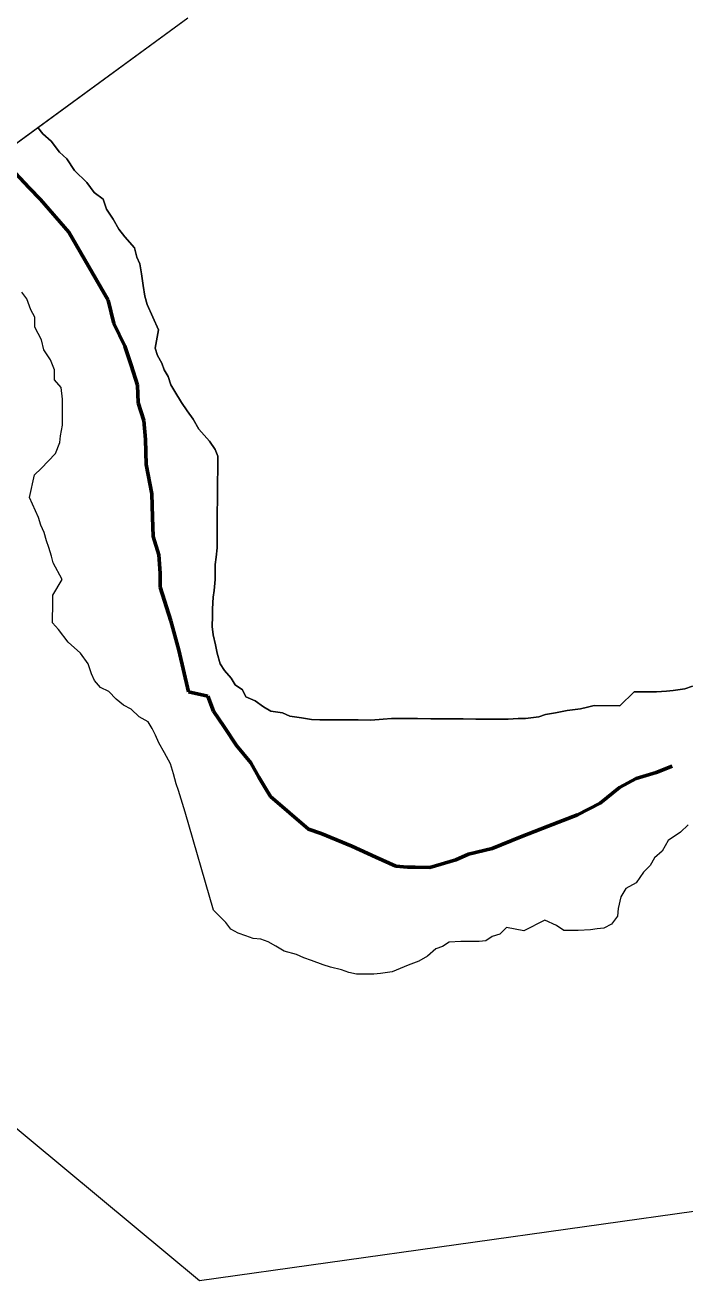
# Model space of a CAD drawing. Extents: x 553962 to 842807, y 8883888 to 9032388.
# Drawn here: x 804603.7 to 804801.8, y 9014532 to 9014908.8 of the extents above; entities that cross this region are included whole.
import ezdxf

# ---------------------------------------------------------------- set-up
doc = ezdxf.new("R2010")
doc.units = 0
doc.header["$LTSCALE"] = 200
doc.linetypes.add('LONG_DASH_SHORT_DASH', pattern=[9.9, 6, -1.2, 1.5, -1.2])
doc.layers.add('1', color=7, linetype='Continuous', lineweight=13)

msp = doc.modelspace()

# ---------------------------------------------------------------- linework, layer by layer
at = {"layer": '1'}
msp.add_line((804533.1, 9014823.8), (804652.6, 9014911), dxfattribs=at)
msp.add_line((804533.1, 9014823.8), (804652.6, 9014911), dxfattribs=at)
for points in [[(805531, 9014654.6), (804656.1, 9014532), (803479.2, 9015509.3), (802603.2, 9015624.2), (801222.1, 9016866), (800600.9, 9016813.5), (800076, 9017128.6), (799586.1, 9016682.2), (799446.1, 9016839.8), (799239.9, 9016805.7), (799493.9, 9017205.2), (799626.2, 9018219.6), (800434.5, 9018637.8), (800970.4, 9019689.3), (802445.9, 9020169.8), (804093.6, 9022119.5), (804177.1, 9022982.9)], [(804648.7, 9014798.9), (804647.5, 9014800.9), (804646.7, 9014803.4), (804645.5, 9014805.4), (804644.8, 9014807.4), (804643.5, 9014809.7), (804642.8, 9014811.9), (804643.8, 9014817.4), (804640.4, 9014825), (804639.7, 9014827.5), (804639.2, 9014830.7), (804638.7, 9014834.2), (804638.2, 9014837.2), (804637.3, 9014839.2), (804636.5, 9014842), (804633.6, 9014845.3), (804631.8, 9014847.6), (804630.1, 9014850.6), (804628.1, 9014853.6), (804627.1, 9014856.6), (804624.4, 9014858.6), (804622.2, 9014861.6), (804618.5, 9014865.2), (804616.2, 9014868.7), (804614, 9014870.7), (804611.5, 9014874), (804609, 9014876.2), (804607.5, 9014878.1), (804652.6, 9014911)], [(804577.2, 9014856), (804607.5, 9014878.1)], [(804577.2, 9014856), (804607.5, 9014878.1)], [(804607.5, 9014878.1), (804609, 9014876.2), (804611.5, 9014874), (804614, 9014870.7), (804616.2, 9014868.7), (804618.5, 9014865.2), (804622.2, 9014861.6), (804624.4, 9014858.6), (804627.1, 9014856.6), (804628.1, 9014853.6), (804630.1, 9014850.6), (804631.8, 9014847.6), (804633.6, 9014845.3), (804636.5, 9014842), (804637.3, 9014839.2), (804638.2, 9014837.2), (804638.7, 9014834.2), (804639.2, 9014830.7), (804639.7, 9014827.5), (804640.4, 9014825), (804643.8, 9014817.4), (804642.8, 9014811.9), (804643.5, 9014809.7), (804644.8, 9014807.4), (804645.5, 9014805.4), (804646.7, 9014803.4), (804647.5, 9014800.9), (804648.7, 9014798.9)], [(804607.5, 9014878.1), (804609, 9014876.2), (804611.5, 9014874), (804614, 9014870.7), (804616.2, 9014868.7), (804618.5, 9014865.2), (804622.2, 9014861.6), (804624.4, 9014858.6), (804627.1, 9014856.6), (804628.1, 9014853.6), (804630.1, 9014850.6), (804631.8, 9014847.6), (804633.6, 9014845.3), (804636.5, 9014842), (804637.3, 9014839.2), (804638.2, 9014837.2), (804638.7, 9014834.2), (804639.2, 9014830.7), (804639.7, 9014827.5), (804640.4, 9014825), (804643.8, 9014817.4), (804642.8, 9014811.9), (804643.5, 9014809.7), (804644.8, 9014807.4), (804645.5, 9014805.4), (804646.7, 9014803.4), (804647.5, 9014800.9), (804648.7, 9014798.9)], [(804608.5, 9014775.8), (804612.8, 9014780.3), (804614.1, 9014783.6), (804614.3, 9014785.6), (804614.9, 9014788.8), (804614.9, 9014791.6), (804614.9, 9014793.8), (804614.9, 9014796.6), (804614.5, 9014800.1), (804612.5, 9014802.4), (804612.5, 9014805.4), (804611.3, 9014808.4), (804609.3, 9014811.4), (804608.6, 9014814.4), (804606.6, 9014818.2), (804606.6, 9014821.2), (804605.4, 9014823.4), (804604.2, 9014826.7), (804602.7, 9014828.7)], [(804608.5, 9014775.8), (804612.8, 9014780.3), (804614.1, 9014783.6), (804614.3, 9014785.6), (804614.9, 9014788.8), (804614.9, 9014791.6), (804614.9, 9014793.8), (804614.9, 9014796.6), (804614.5, 9014800.1), (804612.5, 9014802.4), (804612.5, 9014805.4), (804611.3, 9014808.4), (804609.3, 9014811.4), (804608.6, 9014814.4), (804606.6, 9014818.2), (804606.6, 9014821.2), (804605.4, 9014823.4), (804604.2, 9014826.7), (804602.7, 9014828.7)], [(804648.7, 9014798.9), (804650.7, 9014795.6), (804652.4, 9014793.1), (804654.2, 9014790.6), (804655.9, 9014787.6), (804659.1, 9014784), (804660.8, 9014781.5), (804661.6, 9014779.5), (804661.6, 9014776.2), (804661.5, 9014771), (804661.5, 9014768), (804661.5, 9014766), (804661.4, 9014763), (804661.4, 9014760.2), (804661.4, 9014757.2), (804661.4, 9014755.2), (804661.4, 9014752), (804661.1, 9014749.2), (804660.8, 9014747), (804660.8, 9014744.7), (804660.8, 9014742.5), (804660.5, 9014739.2), (804660.2, 9014737.2), (804660, 9014733.7), (804660, 9014731.5), (804659.9, 9014728.4), (804660.2, 9014725.9), (804660.9, 9014722.9), (804661.4, 9014720.4), (804662.3, 9014717.2), (804663.6, 9014715.2), (804665.6, 9014712.9), (804666.8, 9014710.9), (804669, 9014709.4), (804670, 9014707.3), (804672.8, 9014706.1), (804675.3, 9014704.3), (804677.5, 9014703), (804681, 9014702.5), (804683.2, 9014701.5), (804686.7, 9014701), (804689.7, 9014700.5), (804692.2, 9014700.4), (804694.2, 9014700.4), (804697.7, 9014700.4), (804699.7, 9014700.4), (804703.7, 9014700.4), (804707.5, 9014700.3), (804711.2, 9014700.6), (804713.7, 9014700.8), (804718.8, 9014700.8), (804721.5, 9014700.8), (804725.5, 9014700.7), (804729, 9014700.7), (804732.2, 9014700.7), (804735.2, 9014700.7), (804739, 9014700.6), (804741, 9014700.6), (804744.8, 9014700.6), (804748.8, 9014700.6), (804751.8, 9014700.8), (804754, 9014700.8), (804758, 9014701.3), (804760, 9014702), (804763, 9014702.5), (804766.5, 9014703.2), (804770.5, 9014703.7), (804772.6, 9014704.2), (804774.6, 9014704.7), (804782.3, 9014704.6), (804786.6, 9014708.8), (804788.8, 9014708.8), (804791.1, 9014708.8), (804793.3, 9014708.8), (804796.3, 9014709), (804798.3, 9014709.2), (804801.8, 9014709.7), (804804.1, 9014710.5)], [(804648.7, 9014798.9), (804650.7, 9014795.6), (804652.4, 9014793.1), (804654.2, 9014790.6), (804655.9, 9014787.6), (804659.1, 9014784), (804660.8, 9014781.5), (804661.6, 9014779.5), (804661.6, 9014776.2), (804661.5, 9014771), (804661.5, 9014768), (804661.5, 9014766), (804661.4, 9014763), (804661.4, 9014760.2), (804661.4, 9014757.2), (804661.4, 9014755.2), (804661.4, 9014752), (804661.1, 9014749.2), (804660.8, 9014747), (804660.8, 9014744.7), (804660.8, 9014742.5), (804660.5, 9014739.2), (804660.2, 9014737.2), (804660, 9014733.7), (804660, 9014731.5), (804659.9, 9014728.4), (804660.2, 9014725.9), (804660.9, 9014722.9), (804661.4, 9014720.4), (804662.3, 9014717.2), (804663.6, 9014715.2), (804665.6, 9014712.9), (804666.8, 9014710.9), (804669, 9014709.4), (804670, 9014707.3), (804672.8, 9014706.1), (804675.3, 9014704.3), (804677.5, 9014703), (804681, 9014702.5), (804683.2, 9014701.5), (804686.7, 9014701), (804689.7, 9014700.5), (804692.2, 9014700.4), (804694.2, 9014700.4), (804697.7, 9014700.4), (804699.7, 9014700.4), (804703.7, 9014700.4), (804707.5, 9014700.3), (804711.2, 9014700.6), (804713.7, 9014700.8), (804718.8, 9014700.8), (804721.5, 9014700.8), (804725.5, 9014700.7), (804729, 9014700.7), (804732.2, 9014700.7), (804735.2, 9014700.7), (804739, 9014700.6), (804741, 9014700.6), (804744.8, 9014700.6), (804748.8, 9014700.6), (804751.8, 9014700.8), (804754, 9014700.8), (804758, 9014701.3), (804760, 9014702), (804763, 9014702.5), (804766.5, 9014703.2), (804770.5, 9014703.7), (804772.6, 9014704.2), (804774.6, 9014704.7), (804782.3, 9014704.6), (804786.6, 9014708.8), (804788.8, 9014708.8), (804791.1, 9014708.8), (804793.3, 9014708.8), (804796.3, 9014709), (804798.3, 9014709.2), (804801.8, 9014709.7), (804804.1, 9014710.5)], [(804804.1, 9014710.5), (804801.8, 9014709.7), (804798.3, 9014709.2), (804796.3, 9014709), (804793.3, 9014708.8), (804791.1, 9014708.8), (804788.8, 9014708.8), (804786.6, 9014708.8), (804782.3, 9014704.6), (804774.6, 9014704.7), (804772.6, 9014704.2), (804770.5, 9014703.7), (804766.5, 9014703.2), (804763, 9014702.5), (804760, 9014702), (804758, 9014701.3), (804754, 9014700.8), (804751.8, 9014700.8), (804748.8, 9014700.6), (804744.8, 9014700.6), (804741, 9014700.6), (804739, 9014700.6), (804735.2, 9014700.7), (804732.2, 9014700.7), (804729, 9014700.7), (804725.5, 9014700.7), (804721.5, 9014700.8), (804718.8, 9014700.8), (804713.7, 9014700.8), (804711.2, 9014700.6), (804707.5, 9014700.3), (804703.7, 9014700.4), (804699.7, 9014700.4), (804697.7, 9014700.4), (804694.2, 9014700.4), (804692.2, 9014700.4), (804689.7, 9014700.5), (804686.7, 9014701), (804683.2, 9014701.5), (804681, 9014702.5), (804677.5, 9014703), (804675.3, 9014704.3), (804672.8, 9014706.1), (804670, 9014707.3), (804669, 9014709.4), (804666.8, 9014710.9), (804665.6, 9014712.9), (804663.6, 9014715.2), (804662.3, 9014717.2), (804661.4, 9014720.4), (804660.9, 9014722.9), (804660.2, 9014725.9), (804659.9, 9014728.4), (804660, 9014731.5), (804660, 9014733.7), (804660.2, 9014737.2), (804660.5, 9014739.2), (804660.8, 9014742.5), (804660.8, 9014744.7), (804660.8, 9014747), (804661.1, 9014749.2), (804661.4, 9014752), (804661.4, 9014755.2), (804661.4, 9014757.2), (804661.4, 9014760.2), (804661.4, 9014763), (804661.5, 9014766), (804661.5, 9014768), (804661.5, 9014771), (804661.6, 9014776.2), (804661.6, 9014779.5), (804660.8, 9014781.5), (804659.1, 9014784), (804655.9, 9014787.6), (804654.2, 9014790.6), (804652.4, 9014793.1), (804650.7, 9014795.6), (804648.7, 9014798.9)], [(804672.2, 9014634.7), (804670, 9014635.5), (804667.7, 9014636.3), (804665.5, 9014637.5), (804664, 9014639.5), (804660.3, 9014643.3), (804651.8, 9014672.7), (804649.8, 9014679.2), (804649.1, 9014681.2), (804648.3, 9014684.2), (804647.4, 9014687.2), (804645.6, 9014690.5), (804643.9, 9014693.5), (804642.9, 9014695.8), (804641.9, 9014697.8), (804640.7, 9014699.8), (804638, 9014701.3), (804635.5, 9014703.6), (804633.2, 9014704.8), (804631, 9014706.6), (804628.8, 9014708.9), (804626.3, 9014710.1), (804624.5, 9014712.2), (804623.6, 9014714.2), (804622.6, 9014717.2), (804620.3, 9014720.4), (804616.6, 9014723.7), (804613.7, 9014727.5), (804611.9, 9014729.5), (804611.9, 9014731.5), (804612, 9014733.8), (804612, 9014735.8), (804612, 9014737.8), (804614.8, 9014742.5), (804612.1, 9014747.5), (804611.6, 9014749.5), (804610.8, 9014752.1), (804610.1, 9014754.1), (804609.4, 9014756.6), (804608.4, 9014758.8), (804607.7, 9014761.1), (804605, 9014767.1), (804606.5, 9014773.9), (804608.5, 9014775.8)], [(804672.2, 9014634.7), (804670, 9014635.5), (804667.7, 9014636.3), (804665.5, 9014637.5), (804664, 9014639.5), (804660.3, 9014643.3), (804651.8, 9014672.7), (804649.8, 9014679.2), (804649.1, 9014681.2), (804648.3, 9014684.2), (804647.4, 9014687.2), (804645.6, 9014690.5), (804643.9, 9014693.5), (804642.9, 9014695.8), (804641.9, 9014697.8), (804640.7, 9014699.8), (804638, 9014701.3), (804635.5, 9014703.6), (804633.2, 9014704.8), (804631, 9014706.6), (804628.8, 9014708.9), (804626.3, 9014710.1), (804624.5, 9014712.2), (804623.6, 9014714.2), (804622.6, 9014717.2), (804620.3, 9014720.4), (804616.6, 9014723.7), (804613.7, 9014727.5), (804611.9, 9014729.5), (804611.9, 9014731.5), (804612, 9014733.8), (804612, 9014735.8), (804612, 9014737.8), (804614.8, 9014742.5), (804612.1, 9014747.5), (804611.6, 9014749.5), (804610.8, 9014752.1), (804610.1, 9014754.1), (804609.4, 9014756.6), (804608.4, 9014758.8), (804607.7, 9014761.1), (804605, 9014767.1), (804606.5, 9014773.9), (804608.5, 9014775.8)], [(804802.8, 9014668.9), (804800.5, 9014666.7), (804796.8, 9014664.2), (804795, 9014661), (804792.7, 9014659), (804791.4, 9014656.7), (804789.4, 9014654.7), (804787.2, 9014651.5), (804784.1, 9014649.8), (804782.6, 9014647.3), (804781.8, 9014643.8), (804781.6, 9014641.5), (804779.8, 9014639), (804777.5, 9014637.8), (804775.5, 9014637.6), (804773.5, 9014637.3), (804769.8, 9014637.1), (804767.8, 9014637.1), (804765.5, 9014637.1), (804763.3, 9014638.6), (804759.8, 9014640.2), (804753.5, 9014637), (804748.3, 9014638), (804746.3, 9014636), (804744, 9014635.3), (804742, 9014634), (804740, 9014633.8), (804736.7, 9014633.8), (804734.5, 9014633.8), (804731, 9014633.6), (804729, 9014632.3), (804727, 9014631.6), (804724.5, 9014629.4), (804721.9, 9014627.9), (804718.7, 9014626.7), (804713.9, 9014624.7), (804710.4, 9014624.2), (804708.4, 9014624), (804706.4, 9014624), (804703.2, 9014624), (804700.9, 9014624.5), (804698.7, 9014625.3), (804695.4, 9014626.1), (804693.2, 9014626.8), (804689.7, 9014628.1), (804687.4, 9014628.9), (804685.2, 9014629.9), (804681.5, 9014630.9), (804679, 9014632.4), (804676.7, 9014633.7), (804674.5, 9014634.5), (804672.2, 9014634.7)], [(804802.8, 9014668.9), (804800.5, 9014666.7), (804796.8, 9014664.2), (804795, 9014661), (804792.7, 9014659), (804791.4, 9014656.7), (804789.4, 9014654.7), (804787.2, 9014651.5), (804784.1, 9014649.8), (804782.6, 9014647.3), (804781.8, 9014643.8), (804781.6, 9014641.5), (804779.8, 9014639), (804777.5, 9014637.8), (804775.5, 9014637.6), (804773.5, 9014637.3), (804769.8, 9014637.1), (804767.8, 9014637.1), (804765.5, 9014637.1), (804763.3, 9014638.6), (804759.8, 9014640.2), (804753.5, 9014637), (804748.3, 9014638), (804746.3, 9014636), (804744, 9014635.3), (804742, 9014634), (804740, 9014633.8), (804736.7, 9014633.8), (804734.5, 9014633.8), (804731, 9014633.6), (804729, 9014632.3), (804727, 9014631.6), (804724.5, 9014629.4), (804721.9, 9014627.9), (804718.7, 9014626.7), (804713.9, 9014624.7), (804710.4, 9014624.2), (804708.4, 9014624), (804706.4, 9014624), (804703.2, 9014624), (804700.9, 9014624.5), (804698.7, 9014625.3), (804695.4, 9014626.1), (804693.2, 9014626.8), (804689.7, 9014628.1), (804687.4, 9014628.9), (804685.2, 9014629.9), (804681.5, 9014630.9), (804679, 9014632.4), (804676.7, 9014633.7), (804674.5, 9014634.5), (804672.2, 9014634.7)]]:
    msp.add_lwpolyline(points, dxfattribs=at)
at = {"layer": '1', "linetype": 'LONG_DASH_SHORT_DASH', "lineweight": 60}
for points in [[(804769.6, 9014671.9), (804760.8, 9014668.5), (804752.6, 9014665.3), (804744, 9014661.8), (804736.8, 9014660.1), (804733, 9014658.4), (804725.2, 9014656.1), (804720.8, 9014656.2), (804718.5, 9014656.2), (804715, 9014656.5), (804709, 9014659.2), (804701.8, 9014662.5), (804692.6, 9014666.3), (804688.8, 9014667.6), (804677.4, 9014677.4), (804675.7, 9014680.2), (804673.9, 9014683.2), (804671.5, 9014687.5), (804667.2, 9014692.7), (804663.5, 9014698.3), (804660.3, 9014703), (804658.6, 9014707.5), (804652.8, 9014708.8), (804649.9, 9014721.3), (804647.5, 9014730.1), (804644.3, 9014740.2), (804644.3, 9014744.4), (804643.9, 9014749.9), (804642.2, 9014755.4), (804642, 9014761.2), (804641.8, 9014768.2), (804640.1, 9014777), (804639.9, 9014784.5), (804639.4, 9014790.2), (804637.7, 9014795.5), (804637.5, 9014800.8), (804635.5, 9014806.8), (804633.6, 9014812.5), (804630.3, 9014819.3), (804628.6, 9014826.3), (804616.8, 9014846.7), (804608.3, 9014856.5), (804604.9, 9014860), (804600.7, 9014864.5)], [(804769.6, 9014671.9), (804760.8, 9014668.5), (804752.6, 9014665.3), (804744, 9014661.8), (804736.8, 9014660.1), (804733, 9014658.4), (804725.2, 9014656.1), (804720.8, 9014656.2), (804718.5, 9014656.2), (804715, 9014656.5), (804709, 9014659.2), (804701.8, 9014662.5), (804692.6, 9014666.3), (804688.8, 9014667.6), (804677.4, 9014677.4), (804675.7, 9014680.2), (804673.9, 9014683.2), (804671.5, 9014687.5), (804667.2, 9014692.7), (804663.5, 9014698.3), (804660.3, 9014703), (804658.6, 9014707.5), (804652.8, 9014708.8), (804649.9, 9014721.3), (804647.5, 9014730.1), (804644.3, 9014740.2), (804644.3, 9014744.4), (804643.9, 9014749.9), (804642.2, 9014755.4), (804642, 9014761.2), (804641.8, 9014768.2), (804640.1, 9014777), (804639.9, 9014784.5), (804639.4, 9014790.2), (804637.7, 9014795.5), (804637.5, 9014800.8), (804635.5, 9014806.8), (804633.6, 9014812.5), (804630.3, 9014819.3), (804628.6, 9014826.3), (804616.8, 9014846.7), (804608.3, 9014856.5), (804604.9, 9014860), (804600.7, 9014864.5)], [(804798, 9014686.5), (804793.2, 9014684.6), (804787.2, 9014682.8), (804782.2, 9014680.1), (804776.4, 9014675.4), (804769.6, 9014671.9)], [(804798, 9014686.5), (804793.2, 9014684.6), (804787.2, 9014682.8), (804782.2, 9014680.1), (804776.4, 9014675.4), (804769.6, 9014671.9)]]:
    msp.add_lwpolyline(points, dxfattribs=at)

doc.saveas('drawing.dxf')
